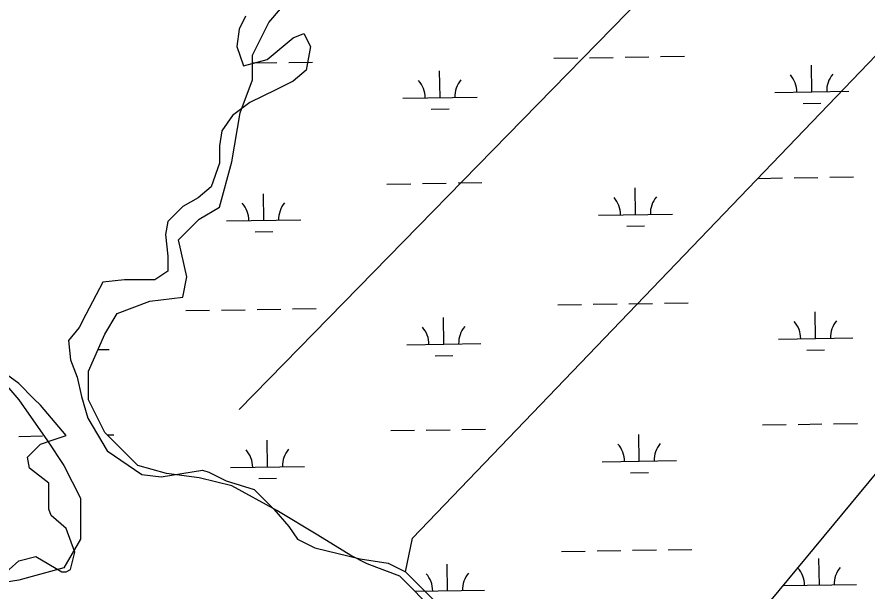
# Model space of a CAD drawing. Extents: x 3823584 to 3861785, y 301729 to 327625.
# Drawn here: x 3856250 to 3857397, y 310006 to 310782 of the extents above; entities that cross this region are included whole.
import ezdxf

# ---------------------------------------------------------------- set-up
doc = ezdxf.new("R2010")
doc.units = 0
doc.layers.add('V-TOPO-SHOR', color=7, linetype='Continuous')
doc.layers.add('V-WETL-SWMP', color=7, linetype='Continuous')

msp = doc.modelspace()

# ---------------------------------------------------------------- linework, layer by layer
at = {"layer": 'V-TOPO-SHOR'}
for p, q in [((3856549.7, 310252), (3857137.2, 310852.8)), ((3856683.2, 309290.6), (3857818.1, 310659.2))]:
    msp.add_line(p, q, dxfattribs=at)
for points in [[(3856558.1, 310782.8), (3856549.4, 310765.3), (3856546.5, 310742), (3856555.2, 310715.7), (3856587.3, 310724.5), (3856622.3, 310753.6), (3856636.9, 310759.5), (3856645.6, 310742), (3856639.8, 310709.9), (3856622.3, 310695.3), (3856599, 310683.6), (3856564, 310666.1), (3856540.6, 310648.6), (3856526.1, 310628.2), (3856523.1, 310607.8), (3856523.1, 310584.5), (3856511.5, 310552.4), (3856494, 310537.8), (3856473.6, 310526.1), (3856453.1, 310505.7), (3856450.2, 310488.2), (3856453.1, 310459), (3856453.1, 310438.6), (3856435.6, 310427), (3856394.8, 310427), (3856365.6, 310424), (3856342.3, 310380.3), (3856333.6, 310362.8), (3856319, 310345.3), (3856321.9, 310319), (3856330.6, 310295.7), (3856336.5, 310269.5), (3856345.2, 310240.3), (3856371.5, 310196.5), (3856418.1, 310164.5), (3856444.4, 310161.5), (3856499.8, 310170.3), (3856508.6, 310167.4), (3856531.9, 310155.7), (3856569.8, 310144), (3856596.1, 310117.8), (3856616.5, 310094.5), (3856628.1, 310077), (3856651.5, 310065.3), (3856712.7, 310050.7), (3856750.6, 310044.9), (3856774, 310033.2), (3856797.3, 310009.9), (3856820.6, 309986.5)], [(3856774, 310033.2), (3856783.3, 310078.4), (3857430.9, 310752.7)], [(3856225.6, 310024.5), (3856251.9, 310047.8), (3856275.2, 310053.6), (3856310.2, 310033.2), (3856316.1, 310033.2), (3856321.9, 310036.1), (3856327.7, 310059.5), (3856316.1, 310091.5), (3856295.6, 310109), (3856292.7, 310117.8), (3856292.7, 310152.8), (3856266.5, 310173.2), (3856263.6, 310187.8), (3856281.1, 310205.3), (3856298.6, 310211.1), (3856316.1, 310217), (3856281.1, 310257.8), (3856272.3, 310266.5), (3856251.9, 310287), (3856228.6, 310304.5)]]:
    msp.add_lwpolyline(points, dxfattribs=at)
at = {"layer": 'V-WETL-SWMP'}
for p, q in [((3856589.4, 310774.3), (3856622.6, 310813)), ((3856567.3, 310730), (3856589.4, 310774.3)), ((3856567.3, 310696.8), (3856567.3, 310730)), ((3856974.4, 310726), (3857006.4, 310726.5)), ((3857022.4, 310726.7), (3857054.4, 310727.2)), ((3857070.4, 310727.5), (3857102.4, 310727.9)), ((3857118.4, 310728.2), (3857150.4, 310728.7)), ((3856568.5, 310719.7), (3856600.5, 310720.2)), ((3856616.5, 310720.5), (3856648.5, 310720.9)), ((3857322.4, 310680.6), (3857321.9, 310716.6)), ((3856820.6, 310672.9), (3856820, 310708.9)), ((3856550.7, 310652.6), (3856567.3, 310696.8)), ((3857272.4, 310679.8), (3857372.4, 310681.4)), ((3856770.6, 310672.1), (3856870.6, 310673.6)), ((3856808.8, 310657.2), (3856832.8, 310657.6)), ((3857310.7, 310665), (3857334.7, 310665.3)), ((3856539.6, 310586.2), (3856550.7, 310652.6)), ((3856523, 310525.3), (3856539.6, 310586.2)), ((3857346.8, 310565.5), (3857378.8, 310566)), ((3856749, 310556.3), (3856781, 310556.8)), ((3856797, 310557), (3856829, 310557.5)), ((3856844.9, 310557.8), (3856876.9, 310558.3)), ((3857250.8, 310564), (3857282.8, 310564.5)), ((3857298.8, 310564.8), (3857330.8, 310565.3)), ((3856582.6, 310507.3), (3856582.1, 310543.3)), ((3857084.5, 310515), (3857083.9, 310551)), ((3856495.4, 310508.7), (3856523, 310525.3)), ((3856467.8, 310481.1), (3856495.4, 310508.7)), ((3857034.5, 310514.3), (3857134.5, 310515.8)), ((3856532.6, 310506.5), (3856632.6, 310508.1)), ((3857072.7, 310499.4), (3857096.7, 310499.8)), ((3856570.9, 310491.7), (3856594.9, 310492.1)), ((3856478.8, 310431.3), (3856467.8, 310481.1)), ((3856473.3, 310403.6), (3856478.8, 310431.3)), ((3856384.8, 310381.5), (3856429.1, 310398.1)), ((3856429.1, 310398.1), (3856473.3, 310403.6)), ((3856979.5, 310393.3), (3857011.5, 310393.8)), ((3857027.5, 310394.1), (3857059.5, 310394.6)), ((3857075.5, 310394.8), (3857107.5, 310395.3)), ((3857123.5, 310395.6), (3857155.5, 310396.1)), ((3856477.7, 310385.6), (3856509.6, 310386.1)), ((3856525.6, 310386.3), (3856557.6, 310386.8)), ((3856573.6, 310387.1), (3856605.6, 310387.6)), ((3856621.6, 310387.8), (3856653.6, 310388.3)), ((3857327.6, 310348), (3857327, 310384)), ((3856368.2, 310353.8), (3856384.8, 310381.5)), ((3856825.7, 310340.2), (3856825.2, 310376.2)), ((3856346.1, 310304), (3856368.2, 310353.8)), ((3857277.6, 310347.2), (3857377.6, 310348.7)), ((3856775.7, 310339.4), (3856875.7, 310341)), ((3856359, 310333), (3856373.9, 310333.3)), ((3856813.9, 310324.6), (3856837.9, 310325)), ((3857315.8, 310332.3), (3857339.8, 310332.7)), ((3856346.1, 310265.3), (3856346.1, 310304)), ((3856368.2, 310221), (3856346.1, 310265.3)), ((3857351.9, 310232.9), (3857383.9, 310233.4)), ((3856754.1, 310223.7), (3856786.1, 310224.2)), ((3856802.1, 310224.4), (3856834.1, 310224.9)), ((3856850.1, 310225.1), (3856882.1, 310225.6)), ((3857255.9, 310231.4), (3857287.9, 310231.9)), ((3857303.9, 310232.1), (3857335.9, 310232.6)), ((3856252.2, 310215.9), (3856284.2, 310216.4)), ((3856412.5, 310176.7), (3856368.2, 310221)), ((3856371.5, 310217.8), (3856380.2, 310217.9)), ((3856587.8, 310174.7), (3856587.2, 310210.7)), ((3857089.6, 310182.4), (3857089.1, 310218.4)), ((3856451.2, 310165.7), (3856412.5, 310176.7)), ((3857039.6, 310181.6), (3857139.6, 310183.2)), ((3856495.4, 310160.1), (3856451.2, 310165.7)), ((3856537.8, 310173.9), (3856637.8, 310175.4)), ((3857077.8, 310166.8), (3857101.8, 310167.2)), ((3856539.6, 310149.1), (3856495.4, 310160.1)), ((3856576, 310159.1), (3856600, 310159.4)), ((3856600.5, 310115.9), (3856539.6, 310149.1)), ((3856655.7, 310082.7), (3856600.5, 310115.9)), ((3856700, 310055), (3856655.7, 310082.7)), ((3856984.6, 310060.7), (3857016.6, 310061.2)), ((3857032.6, 310061.4), (3857064.6, 310061.9)), ((3857080.6, 310062.2), (3857112.6, 310062.7)), ((3857128.6, 310062.9), (3857160.6, 310063.4)), ((3856722.1, 310044), (3856700, 310055)), ((3857332.7, 310015.3), (3857332.1, 310051.3)), ((3856766.3, 310027.4), (3856722.1, 310044)), ((3856830.8, 310007.6), (3856830.3, 310043.6)), ((3856843.7, 309949.9), (3856766.3, 310027.4)), ((3857282.7, 310014.6), (3857382.7, 310016.1)), ((3856786.8, 310006.9), (3856880.8, 310008.4))]:
    msp.add_line(p, q, dxfattribs=at)
msp.add_lwpolyline([(3856213.4, 310309.5), (3856252.1, 310265.3), (3856290.8, 310209.9), (3856312.9, 310176.7), (3856335.1, 310132.5), (3856335.1, 310077.2), (3856312.9, 310038.4), (3856252.1, 310021.8), (3856180.2, 310010.8)], dxfattribs=at)
for centre, start, end in [((3857267.2, 310680.2), 0.1115, 41.6552), ((3857377.7, 310681.9), 140.1115, 181.6552), ((3856765.3, 310672.5), 0.1115, 41.6552), ((3856875.8, 310674.2), 140.1115, 181.6552), ((3856637.9, 310508.6), 140.1115, 181.6552), ((3857029.2, 310514.7), 0.1115, 41.6552), ((3857139.7, 310516.4), 140.1115, 181.6552), ((3856527.4, 310506.9), 0.1115, 41.6552), ((3857272.3, 310347.6), 0.1115, 41.6552), ((3857382.8, 310349.3), 140.1115, 181.6552), ((3856770.5, 310339.8), 0.1115, 41.6552), ((3856880.9, 310341.5), 140.1115, 181.6552), ((3856643, 310176), 140.1115, 181.6552), ((3857034.4, 310182), 0.1115, 41.6552), ((3857144.8, 310183.7), 140.1115, 181.6552), ((3856532.5, 310174.3), 0.1115, 41.6552), ((3857277.4, 310014.9), 0.1115, 41.6552), ((3857387.9, 310016.6), 140.1115, 181.6552), ((3856775.6, 310007.2), 0.1115, 41.6552), ((3856886.1, 310008.9), 140.1115, 181.6552)]:
    msp.add_arc(centre, 35.2, start, end, dxfattribs=at)

doc.saveas('drawing.dxf')
